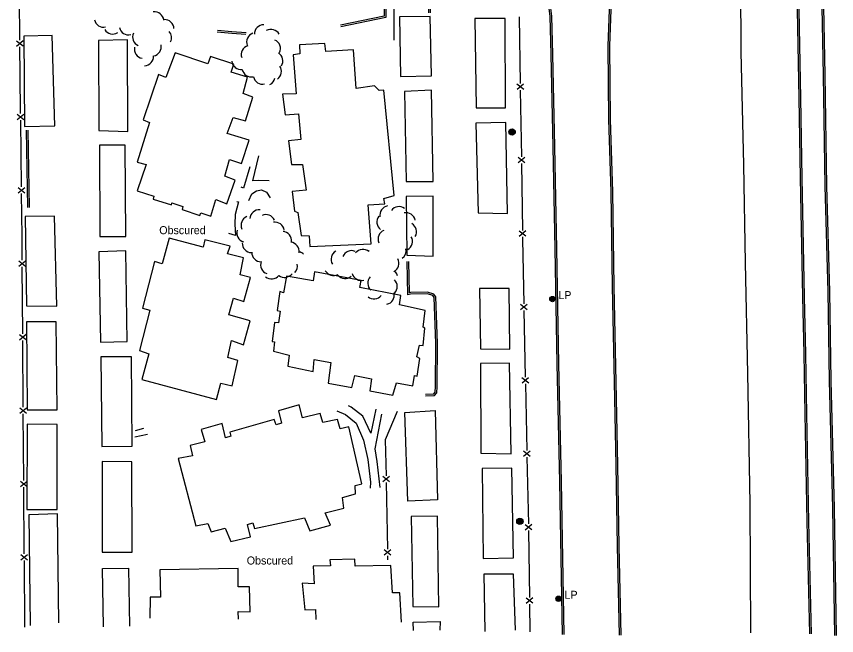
# Model space of a CAD drawing. Extents: x 2402803 to 2427059, y 6985292 to 6997652.
# Drawn here: x 2407625.3 to 2408117.1, y 6990731.1 to 6991102.1 of the extents above; entities that cross this region are included whole.
import ezdxf

# ---------------------------------------------------------------- set-up
doc = ezdxf.new("R2010")
doc.units = 0
for name, color, linetype in [('p_road - paved curb', 7, 'Continuous'), ('p_structure building', 7, 'Continuous'), ('p_structure fence', 7, 'Continuous'), ('p_structure general', 7, 'Continuous'), ('p_structure sidewalk', 7, 'Continuous'), ('p_structure sign', 7, 'Continuous'), ('p_utility manhole', 7, 'Continuous'), ('p_veg woods', 7, 'Continuous')]:
    doc.layers.add(name, color=color, linetype=linetype)

msp = doc.modelspace()

# ---------------------------------------------------------------- linework, layer by layer
at = {"layer": 'p_road - paved curb'}
for points in [[(2408088.4, 6991355.15), (2408089.66, 6991306.56), (2408090.54, 6991254.71), (2408091.36, 6991214.75), (2408092, 6991177.68), (2408092.93, 6991137.86), (2408093.5, 6991105.99), (2408094.42, 6991053.14), (2408095.29, 6991005.36), (2408096.66, 6990934.08), (2408097.47, 6990899.88), (2408098.07, 6990863.88), (2408099.31, 6990799.27), (2408100.78, 6990732.08)], [(2408089.4, 6991355.17), (2408090.66, 6991306.58), (2408091.54, 6991254.73), (2408092.36, 6991214.77), (2408093, 6991177.7), (2408093.93, 6991137.88), (2408094.5, 6991106.01), (2408095.42, 6991053.16), (2408096.29, 6991005.38), (2408097.66, 6990934.1), (2408098.47, 6990899.9), (2408099.07, 6990863.9), (2408100.31, 6990799.29), (2408101.78, 6990732.1)], [(2408116.11, 6990731.08), (2408114.87, 6990807.35), (2408112.85, 6990883.68), (2408112.04, 6990937.22), (2408110.29, 6991000.46), (2408109.32, 6991067.01), (2408108.28, 6991118.15), (2408107.67, 6991147.6), (2408106.18, 6991206.53), (2408105.37, 6991251.88), (2408104.54, 6991308.19), (2408103.91, 6991355.06)], [(2408117.11, 6990731.1), (2408115.87, 6990807.37), (2408113.85, 6990883.7), (2408113.04, 6990937.24), (2408111.29, 6991000.48), (2408110.32, 6991067.03), (2408109.28, 6991118.17), (2408108.67, 6991147.62), (2408107.18, 6991206.55), (2408106.37, 6991251.9), (2408105.54, 6991308.2), (2408104.91, 6991355.08)], [(2407952.85, 6990731.66), (2407951.18, 6990823.26), (2407949.55, 6990893.88), (2407948.46, 6990962.89), (2407947.1, 6991023.94), (2407946.02, 6991079.33), (2407945.45, 6991102.25), (2407943.15, 6991119.82), (2407939.69, 6991135.35), (2407932.4, 6991149.23), (2407924.7, 6991157.91), (2407912.47, 6991165.98), (2407903.41, 6991169.89), (2407896.78, 6991172.27)], [(2407953.85, 6990731.68), (2407952.18, 6990823.28), (2407950.55, 6990893.9), (2407949.46, 6990962.91), (2407948.1, 6991023.96), (2407947.02, 6991079.35), (2407946.45, 6991102.33), (2407944.14, 6991119.99), (2407940.64, 6991135.7), (2407933.23, 6991149.8), (2407925.36, 6991158.67), (2407912.95, 6991166.86), (2407903.78, 6991170.82), (2407897.12, 6991173.21)], [(2408008.51, 6991162.5), (2407999.4, 6991153.81), (2407992.56, 6991144.27), (2407986.45, 6991132.38), (2407982.79, 6991122.81), (2407980.91, 6991111.53), (2407980.01, 6991084.41), (2407980.27, 6991040.4), (2407981.68, 6990997.04), (2407982.57, 6990940.25), (2407983.83, 6990882.96), (2407984.83, 6990833.19), (2407985.61, 6990784.57), (2407986.71, 6990731.24)], [(2408009.2, 6991161.78), (2408000.16, 6991153.15), (2407993.42, 6991143.75), (2407987.36, 6991131.97), (2407983.76, 6991122.55), (2407981.91, 6991111.43), (2407981.01, 6991084.4), (2407981.27, 6991040.42), (2407982.68, 6990997.06), (2407983.57, 6990940.27), (2407984.83, 6990882.98), (2407985.83, 6990833.21), (2407986.61, 6990784.59), (2407987.71, 6990731.26)], [(2407873.63, 6991104.3), (2407873.64, 6991107.05), (2407868.82, 6991115.51), (2407861.22, 6991121.5), (2407854.86, 6991123.07), (2407848.23, 6991121.17), (2407845.92, 6991116.69), (2407845.87, 6991102.22), (2407819.69, 6991096.95)], [(2407872.63, 6991104.3), (2407872.64, 6991106.79), (2407868.05, 6991114.85), (2407860.77, 6991120.58), (2407854.88, 6991122.04), (2407848.92, 6991120.33), (2407846.92, 6991116.45), (2407846.87, 6991101.4), (2407819.89, 6991095.97)], [(2408065.78, 6990732.66), (2408065.35, 6990810.26), (2408063.91, 6990888.14), (2408062.5, 6990954.49), (2408061.46, 6991013.27), (2408059.96, 6991080.93), (2408059.62, 6991121.19), (2408059.84, 6991124.41)], [(2407762.93, 6991091.22), (2407754.45, 6991091.86), (2407745.75, 6991092.63)], [(2407763.01, 6991092.22), (2407754.53, 6991092.86), (2407745.84, 6991093.63)], [(2407632.23, 6990987.69), (2407631.34, 6991033.94)], [(2407633.23, 6990987.71), (2407632.34, 6991033.96)], [(2407870.65, 6990875.7), (2407875.61, 6990875.96), (2407876.43, 6990876.96), (2407876.65, 6990880.25), (2407876.8, 6990906.37), (2407875.82, 6990933.75), (2407875, 6990934.89), (2407871.75, 6990935.9), (2407861.7, 6990935.64), (2407860.02, 6990935.23), (2407859.63, 6990955.33)], [(2407870.7, 6990874.7), (2407876.1, 6990874.98), (2407877.41, 6990876.57), (2407877.65, 6990880.21), (2407877.8, 6990906.38), (2407876.81, 6990934.09), (2407875.61, 6990935.75), (2407871.89, 6990936.9), (2407861.57, 6990936.64), (2407861, 6990936.5), (2407860.63, 6990955.35)]]:
    msp.add_lwpolyline(points, dxfattribs=at)
at = {"layer": 'p_structure building'}
for points in [[(2407854.98, 6991101.85), (2407855.72, 6991066.1), (2407874.26, 6991066.53), (2407873.34, 6991102.09)], [(2407900.23, 6991100.78), (2407901.02, 6991047.26), (2407918.63, 6991047.31), (2407918.35, 6991100.91)], [(2407629.72, 6991090.36), (2407630.27, 6991036.13), (2407648.33, 6991036.5), (2407646.87, 6991090.64)], [(2407674.56, 6991087.7), (2407674.83, 6991033.8), (2407692.13, 6991033.07), (2407691.95, 6991088.07)], [(2407851.8, 6990994.8), (2407845.62, 6991057.91), (2407842.83, 6991057.65), (2407840.08, 6991060.5), (2407829.13, 6991058.92), (2407827.46, 6991082.12), (2407810.87, 6991081.14), (2407810.36, 6991085.83), (2407795.06, 6991085), (2407795.31, 6991079.64), (2407791.24, 6991079.18), (2407793.02, 6991055.74), (2407784.92, 6991055.57), (2407786.41, 6991043.09), (2407794.5, 6991043.69), (2407795.87, 6991028.45), (2407788.53, 6991027.59), (2407790.34, 6991013.42), (2407796.91, 6991013.36), (2407799.14, 6990998.07), (2407790.59, 6990997.13), (2407792.15, 6990985.34), (2407794.17, 6990984.53), (2407796.04, 6990970.87), (2407800.86, 6990970.64), (2407801.26, 6990964.21), (2407837.97, 6990965.81), (2407836.19, 6990989.22), (2407846.16, 6990989.86), (2407845.57, 6990993.02)], [(2407740.14, 6991073.75), (2407720.47, 6991080.25), (2407714.89, 6991065.58), (2407710.57, 6991067.24), (2407701.38, 6991040.18), (2407705.2, 6991038.57), (2407697.7, 6991014.74), (2407703.15, 6991013.31), (2407697.82, 6990997.7), (2407707.74, 6990994.39), (2407707.29, 6990992.62), (2407718.36, 6990989.19), (2407718.54, 6990990.5), (2407725.18, 6990988.24), (2407724.63, 6990986.47), (2407735.35, 6990982.9), (2407735.87, 6990984.33), (2407741.89, 6990982.49), (2407744.93, 6990992.32), (2407751.59, 6990989.77), (2407756.53, 6991004.07), (2407750.38, 6991006.36), (2407753.07, 6991016.37), (2407760.24, 6991013.96), (2407764.99, 6991028.01), (2407751.8, 6991031.96), (2407755.27, 6991041.5), (2407762.68, 6991039.52), (2407767.17, 6991053.78), (2407761.28, 6991055.94), (2407763.92, 6991065.64), (2407754.19, 6991068.62), (2407755.71, 6991073.51), (2407741.77, 6991078.13)], [(2407858.11, 6991057.17), (2407859.04, 6991003.22), (2407875.14, 6991003.23), (2407874.24, 6991057.9)], [(2407900.87, 6991038.07), (2407902.16, 6990984.5), (2407919.7, 6990984), (2407918.74, 6991038.65)], [(2407675.11, 6991024.93), (2407675.34, 6990970.2), (2407691.05, 6990970.23), (2407690.58, 6991024.96)], [(2407859.02, 6990994.24), (2407859.35, 6990959.1), (2407875.17, 6990958.44), (2407875.18, 6990994.33)], [(2407630.52, 6990982.18), (2407631.3, 6990928.68), (2407649.59, 6990928.49), (2407648.26, 6990982.52)], [(2407716.84, 6990969.26), (2407712.64, 6990953.84), (2407708.12, 6990955.21), (2407700.87, 6990927.31), (2407705.28, 6990926.08), (2407699.15, 6990901.88), (2407704.69, 6990899.89), (2407700.51, 6990884.6), (2407745.3, 6990872.54), (2407747.99, 6990882.34), (2407754.65, 6990880.73), (2407758.16, 6990895.92), (2407752.2, 6990897.68), (2407754.27, 6990907.82), (2407761.53, 6990905.22), (2407765.42, 6990919.73), (2407752.71, 6990923.39), (2407755.53, 6990933.35), (2407761.77, 6990931.22), (2407765.74, 6990945.7), (2407759.43, 6990947.24), (2407761.53, 6990957.46), (2407751.97, 6990959.92), (2407753.46, 6990964.54), (2407738.32, 6990968.26), (2407737.36, 6990963.83)], [(2407674.76, 6990961.08), (2407675.82, 6990906.84), (2407691.79, 6990907.24), (2407690.87, 6990961.65)], [(2407854.98, 6990929.24), (2407855.91, 6990934.79), (2407831.21, 6990939.6), (2407832.04, 6990943.84), (2407804.13, 6990949.08), (2407803.28, 6990943.66), (2407787.28, 6990946.42), (2407785.4, 6990936.49), (2407783.3, 6990937.25), (2407781.75, 6990925.85), (2407783.44, 6990925.51), (2407782.58, 6990918.48), (2407780.17, 6990918.62), (2407778.75, 6990907.33), (2407780.14, 6990907.13), (2407779.43, 6990901.46), (2407788.83, 6990899.2), (2407788.15, 6990892.47), (2407803.24, 6990889.3), (2407803.96, 6990896.57), (2407813.95, 6990894.77), (2407812.35, 6990882.32), (2407826.39, 6990879.69), (2407828.21, 6990886.96), (2407838.28, 6990884.92), (2407837.18, 6990877.7), (2407851.1, 6990875.23), (2407853.14, 6990882.53), (2407863.02, 6990880.7), (2407864.1, 6990887.01), (2407865.63, 6990886.45), (2407867.24, 6990897.19), (2407865.5, 6990898.09), (2407866.97, 6990905.15), (2407869.2, 6990904.84), (2407870.22, 6990915.3), (2407869.31, 6990915.91), (2407870.5, 6990925.81)], [(2407903.02, 6990939.01), (2407903.58, 6990902.97), (2407921.27, 6990902.72), (2407920.85, 6990939.01)], [(2407631.4, 6990919.17), (2407631.75, 6990866.34), (2407649.84, 6990866.39), (2407649.2, 6990919.19)], [(2407675.99, 6990898.18), (2407676.48, 6990844.31), (2407694.65, 6990844.52), (2407694.3, 6990898.2)], [(2407903.56, 6990894.12), (2407903.89, 6990840.3), (2407921.98, 6990840), (2407921.03, 6990894.35)], [(2407807.39, 6990864.19), (2407796.79, 6990861.54), (2407794.83, 6990869.36), (2407782.39, 6990865.76), (2407784.38, 6990858.35), (2407781.11, 6990857.46), (2407779.88, 6990860.51), (2407753.37, 6990853.08), (2407753.9, 6990850.68), (2407750.77, 6990849.64), (2407748.81, 6990858.14), (2407736.21, 6990854.65), (2407738.38, 6990847.16), (2407729.52, 6990845.06), (2407731.01, 6990838.85), (2407722.4, 6990837.16), (2407732.87, 6990796.81), (2407740.18, 6990798.34), (2407742.19, 6990793.34), (2407750.49, 6990795.44), (2407753.82, 6990787.5), (2407765.72, 6990790.32), (2407763.82, 6990797.65), (2407767.03, 6990798.74), (2407768.07, 6990795.19), (2407798.1, 6990801.62), (2407801.37, 6990793.92), (2407813.63, 6990797.17), (2407810.52, 6990804.63), (2407821.68, 6990807.36), (2407820.85, 6990813.76), (2407828.69, 6990816.04), (2407828.44, 6990821.11), (2407832.45, 6990822.05), (2407824.57, 6990856.09), (2407819.38, 6990854.95), (2407817.78, 6990860.62), (2407809.09, 6990858.82)], [(2407876.5, 6990865.95), (2407877.79, 6990812.45), (2407859.97, 6990811.6), (2407858.15, 6990864.72)], [(2407631.7, 6990857.71), (2407631.61, 6990806.65), (2407649.76, 6990806.62), (2407649.69, 6990857.6)], [(2407676.68, 6990835.36), (2407676.77, 6990781.16), (2407694.65, 6990781.1), (2407694.51, 6990835.3)], [(2407904.54, 6990831.22), (2407905.28, 6990777.32), (2407923.34, 6990777.72), (2407922.39, 6990831.32)], [(2407862.13, 6990802.51), (2407862.95, 6990748.42), (2407878.71, 6990748.32), (2407877.84, 6990802.67)]]:
    msp.add_lwpolyline(points, close=True, dxfattribs=at)
for points in [[(2407650.73, 6990738.7), (2407650.05, 6990804.1), (2407632.87, 6990803.36), (2407633.69, 6990737.05)], [(2407856.2, 6990739.1), (2407855.33, 6990756.68), (2407850.85, 6990756.78), (2407849.9, 6990773.07), (2407828.54, 6990772.78), (2407828.3, 6990776.93), (2407813.35, 6990776.48), (2407813.69, 6990772.86), (2407803.19, 6990772.65), (2407803.83, 6990762.12), (2407796.61, 6990762.53), (2407798.2, 6990746.59), (2407804.66, 6990746.77), (2407804.84, 6990740.66)], [(2407677.47, 6990736.35), (2407676.9, 6990771.22), (2407692.55, 6990771.49), (2407693.17, 6990736.67)], [(2407758.46, 6990741), (2407758.27, 6990745.45), (2407765.54, 6990745.29), (2407765.05, 6990760.35), (2407758.22, 6990760.35), (2407758.27, 6990771.26), (2407711.43, 6990770.52), (2407711.81, 6990754.12), (2407705.54, 6990754.13), (2407705.25, 6990741.59)], [(2407906.34, 6990733.59), (2407905.85, 6990768.13), (2407923.17, 6990768.12), (2407924.29, 6990734.25)], [(2407863.42, 6990734.19), (2407863.17, 6990739.07), (2407879.49, 6990739.51), (2407879.18, 6990734.33)]]:
    msp.add_lwpolyline(points, dxfattribs=at)
at = {"layer": 'p_structure fence'}
for p, q in [((2407627.36, 6991087.99), (2407626.98, 6991127.99)), ((2407926.8, 6991101.92), (2407927.42, 6991061.92)), ((2407629.37, 6991084.21), (2407625.34, 6991087.37)), ((2407629.34, 6991087.41), (2407625.37, 6991084.17)), ((2407925.45, 6991061.69), (2407929.5, 6991058.55)), ((2407925.5, 6991058.49), (2407929.45, 6991061.75)), ((2407927.48, 6991057.92), (2407928.1, 6991017.93)), ((2407629.87, 6991040.22), (2407625.83, 6991043.37)), ((2407629.83, 6991043.42), (2407625.87, 6991040.17)), ((2407628.39, 6991000), (2407627.9, 6991040)), ((2407926.14, 6991017.7), (2407930.19, 6991014.56)), ((2407926.19, 6991014.5), (2407930.14, 6991017.76)), ((2407928.17, 6991013.93), (2407928.79, 6990973.93)), ((2407630.41, 6990996.23), (2407626.37, 6990999.38)), ((2407630.37, 6990999.43), (2407626.41, 6990996.18)), ((2407926.82, 6990973.7), (2407930.87, 6990970.57)), ((2407926.87, 6990970.5), (2407930.82, 6990973.77)), ((2407630.85, 6990952.22), (2407626.83, 6990955.39)), ((2407630.83, 6990955.42), (2407626.85, 6990952.19)), ((2407629.13, 6990912.01), (2407628.88, 6990952.01)), ((2407927.62, 6990929.71), (2407931.68, 6990926.58)), ((2407927.68, 6990926.51), (2407931.62, 6990929.78)), ((2407631.13, 6990908.23), (2407627.11, 6990911.4)), ((2407631.11, 6990911.43), (2407627.13, 6990908.2)), ((2407629.42, 6990868.02), (2407629.16, 6990908.01)), ((2407928.44, 6990885.71), (2407932.51, 6990882.6)), ((2407928.51, 6990882.51), (2407932.44, 6990885.79)), ((2407930.49, 6990881.95), (2407931.35, 6990841.96)), ((2407631.41, 6990864.24), (2407627.39, 6990867.4)), ((2407631.39, 6990867.44), (2407627.41, 6990864.2)), ((2407629.75, 6990824.03), (2407629.44, 6990864.02)), ((2407929.38, 6990841.72), (2407933.45, 6990838.61)), ((2407929.45, 6990838.52), (2407933.38, 6990841.81)), ((2407931.44, 6990837.97), (2407932.3, 6990797.98)), ((2407844.98, 6990826.63), (2407849.05, 6990823.51)), ((2407845.05, 6990823.43), (2407848.98, 6990826.71)), ((2407631.75, 6990820.24), (2407627.73, 6990823.41)), ((2407631.73, 6990823.44), (2407627.75, 6990820.21)), ((2407847.03, 6990822.87), (2407847.81, 6990782.88)), ((2407630.09, 6990780.03), (2407629.78, 6990820.03)), ((2407930.33, 6990797.74), (2407934.4, 6990794.62)), ((2407930.4, 6990794.54), (2407934.33, 6990797.82)), ((2407932.36, 6990793.98), (2407932.92, 6990754)), ((2407845.84, 6990782.64), (2407849.9, 6990779.52)), ((2407845.9, 6990779.44), (2407849.84, 6990782.72)), ((2407632.09, 6990776.25), (2407628.07, 6990779.42)), ((2407632.07, 6990779.45), (2407628.09, 6990776.22)), ((2407847.88, 6990778.88), (2407847.93, 6990776.45)), ((2407630.43, 6990736.04), (2407630.12, 6990776.03)), ((2407930.95, 6990753.77), (2407935, 6990750.63)), ((2407931, 6990750.57), (2407934.95, 6990753.82)), ((2407932.98, 6990750), (2407933.21, 6990733.33))]:
    msp.add_line(p, q, dxfattribs=at)
for points in [[(2407627.85, 6991043.99), (2407627.56, 6991067.33), (2407627.4, 6991083.99)], [(2407628.85, 6990956.01), (2407628.76, 6990970.46), (2407628.44, 6990996)], [(2407928.85, 6990969.94), (2407928.87, 6990968.67), (2407929.59, 6990929.94)], [(2407929.66, 6990925.94), (2407930.4, 6990886.16), (2407930.4, 6990885.95)], [(2407853.67, 6990865.42), (2407846.53, 6990848.48), (2407846.95, 6990826.87)]]:
    msp.add_lwpolyline(points, dxfattribs=at)
at = {"layer": 'p_structure sidewalk'}
for points in [[(2407776.98, 6991003.6), (2407770.4, 6991003.79), (2407767.09, 6991003.66), (2407770.69, 6991018.56)], [(2407765.23, 6991011.93), (2407761.53, 6990999.26), (2407760.18, 6990999.82)], [(2407764.67, 6990991.78), (2407766.42, 6990995.78), (2407769.39, 6990997.57), (2407772.21, 6990998.13), (2407775.26, 6990996.73), (2407777.41, 6990993.43)], [(2407757.55, 6990991.28), (2407758.41, 6990990.93), (2407756.5, 6990983.47), (2407756.28, 6990977.53), (2407756.67, 6990970.81), (2407752.79, 6990972.02)], [(2407817.47, 6990865.8), (2407822.68, 6990863.53), (2407828.98, 6990858.38), (2407833.49, 6990848.12), (2407836.07, 6990836.6), (2407837.57, 6990822.92), (2407837.43, 6990819.37)], [(2407840.86, 6990866.7), (2407837.92, 6990852.34), (2407833.04, 6990862.61), (2407826.11, 6990867.96), (2407824.39, 6990868.86)], [(2407843.51, 6990819.85), (2407841.67, 6990835.32), (2407840.46, 6990842.95), (2407844.51, 6990863.82)], [(2407696.66, 6990854.02), (2407701.67, 6990855.4)], [(2407696.39, 6990850.09), (2407703.88, 6990851.84)]]:
    msp.add_lwpolyline(points, dxfattribs=at)
at = {"layer": 'p_structure sign'}
msp.add_line((2407851.78, 6991087.86), (2407852.06, 6991135.7), dxfattribs=at)
at = {"layer": 'p_utility manhole'}
for centre, radius in [((2407922.54, 6991032.87), 1.9), ((2407922.54, 6991032.87), 1.44), ((2407922.54, 6991032.87), 0.973), ((2407922.54, 6991032.87), 0.539), ((2407922.54, 6991032.87), 0.192), ((2407946.71, 6990932.72), 1.6), ((2407946.71, 6990932.72), 1.3), ((2407946.71, 6990932.72), 1), ((2407946.71, 6990932.72), 0.539), ((2407946.71, 6990932.72), 0.192), ((2407927.21, 6990799.55), 1.9), ((2407927.21, 6990799.55), 1.44), ((2407927.21, 6990799.55), 0.973), ((2407927.21, 6990799.55), 0.539), ((2407927.21, 6990799.55), 0.192), ((2407950.41, 6990753.13), 1.6), ((2407950.41, 6990753.13), 1.3), ((2407950.41, 6990753.13), 1), ((2407950.41, 6990753.13), 0.539), ((2407950.41, 6990753.13), 0.192)]:
    msp.add_circle(centre, radius, dxfattribs=at)
at = {"layer": 'p_veg woods'}
for centre, start, end in [((2407708.1, 6991099.25), 6.8205, 96.8205), ((2407677.65, 6991101.32), 192.1843, 282.1843), ((2407714.17, 6991094.6), 2.1919, 92.1919), ((2407773.7, 6991091.51), 90.9699, 180.9699), ((2407683.07, 6991097.22), 211.9387, 301.9387), ((2407692.63, 6991096.7), 192.864, 282.864), ((2407700.66, 6991089.76), 155.0384, 245.0384), ((2407712.72, 6991089.31), 334.0463, 42.1811), ((2407769.03, 6991086.71), 110.4937, 200.4937), ((2407777.95, 6991088.72), 29.3137, 119.3137), ((2407778.02, 6991082.83), 335.776, 65.776), ((2407701.72, 6991082.59), 169.097, 259.097), ((2407706.55, 6991083.99), 281.6238, 11.6238), ((2407765.81, 6991079.19), 107.9942, 197.9942), ((2407701.96, 6991078.25), 272.6284, 2.6284), ((2407779.44, 6991075.47), 328.1123, 58.1123), ((2407760.1, 6991075.97), 186.7673, 276.7673), ((2407778.63, 6991069.2), 304.3296, 34.3296), ((2407766.24, 6991071.48), 192.238, 282.238), ((2407772.97, 6991067.15), 192.238, 282.238), ((2407774.66, 6991066.23), 298.5019, 349.6097), ((2407848.89, 6990982.96), 99.9207, 189.9207), ((2407854.68, 6990982.48), 53.0818, 143.0818), ((2407771.03, 6990980.59), 86.1743, 176.1743), ((2407774.95, 6990977.74), 24.404, 114.404), ((2407859, 6990978.8), 12.0814, 102.0814), ((2407765.7, 6990977), 113.9303, 203.9303), ((2407780.34, 6990973.2), 9.1355, 99.1355), ((2407847.14, 6990978.79), 141.1105, 231.1105), ((2407859.6, 6990973.11), 329.92, 59.92), ((2407763.17, 6990972.42), 162.7717, 252.7717), ((2407784.66, 6990967.71), 353.9004, 83.9004), ((2407847.8, 6990968.66), 112.224, 202.224), ((2407857.19, 6990967.34), 299.3734, 29.3734), ((2407766.39, 6990966.23), 177.9534, 267.9534), ((2407789.23, 6990961.23), 352.7327, 82.7327), ((2407772.06, 6990960.7), 179.0374, 269.0374), ((2407793.49, 6990955.65), 45.0743, 70.8774), ((2407819.67, 6990956.6), 120.9221, 210.9221), ((2407826.31, 6990956.12), 67.7231, 157.7231), ((2407833.11, 6990956.84), 50.4725, 140.4725), ((2407841.59, 6990958.78), 148.1708, 150.708), ((2407853.34, 6990961.74), 306.1333, 11.3373), ((2407777.39, 6990953.29), 160.1717, 250.1717), ((2407788.21, 6990952.47), 316.3844, 13.0773), ((2407849.04, 6990954.27), 296.884, 26.884), ((2407815.5, 6990952.44), 208.4672, 298.4672), ((2407848.31, 6990945.43), 12.3618, 38.8241), ((2407778.28, 6990950.45), 231.5836, 321.5836), ((2407786.23, 6990951.37), 231.5836, 321.5836), ((2407822.42, 6990950.74), 220.7424, 310.7424), ((2407832.12, 6990949.54), 196.0998, 286.0998), ((2407841.67, 6990942.31), 137.9283, 227.9283), ((2407848.01, 6990940.32), 315.6529, 45.6529), ((2407839.74, 6990938.52), 230.6204, 320.6204), ((2407846.26, 6990935.16), 282.9221, 12.9221)]:
    msp.add_arc(centre, 5.65, start, end, dxfattribs=at)

# ---------------------------------------------------------------- texts
at = {"layer": 'p_structure general'}
for p in [(2407710.98, 6990971.63), (2407763.45, 6990773.67)]:
    msp.add_text('Obscured', height=4.8, dxfattribs=at).set_placement(p)
at = {"layer": 'p_utility manhole'}
for p in [(2407946.71, 6990932.72), (2407950.41, 6990753.13)]:
    msp.add_text('  LP', height=4.8, dxfattribs=at).set_placement(p)

doc.saveas('drawing.dxf')
